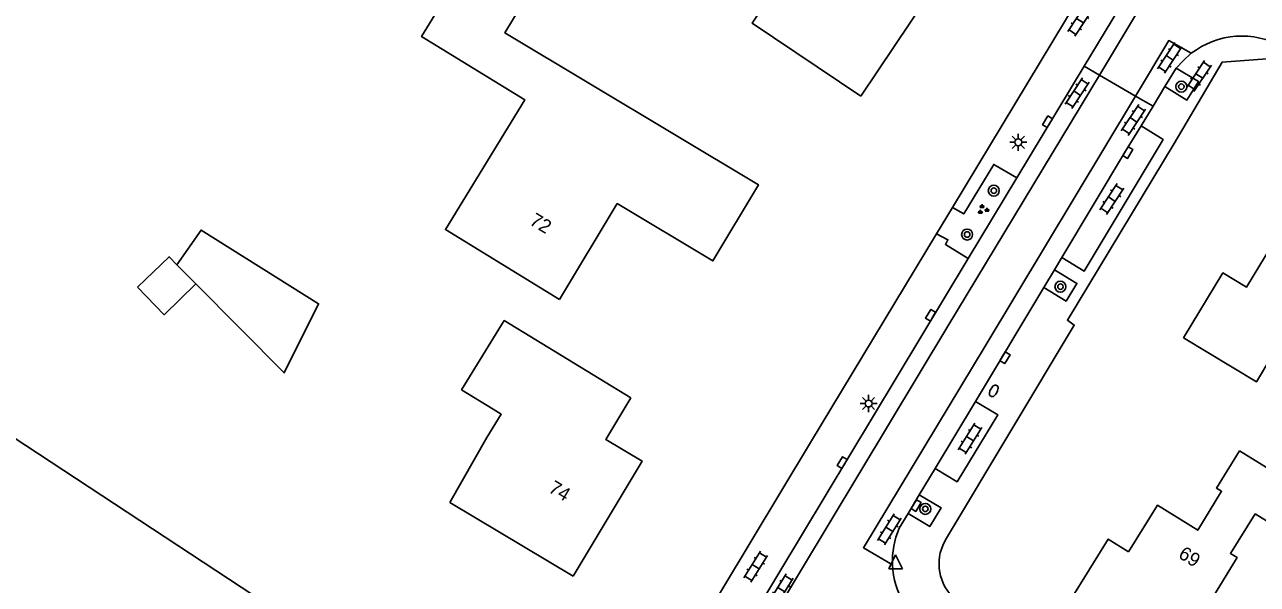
# Model space of a CAD drawing. Extents: x 136000 to 141014, y 402000 to 403500.
# Drawn here: x 137612.8 to 137702.6, y 402125.9 to 402166.6 of the extents above; entities that cross this region are included whole.
import ezdxf

# ---------------------------------------------------------------- set-up
doc = ezdxf.new("R2010")
doc.units = 0
for name, color, linetype in [('gg-anno-huisnummerreeks BGT', 7, 'Continuous'), ('gg-bbg-gedigitaliseerde bebouwing', 7, 'Continuous'), ('gg-bbg-gedigitaliseerde bijgebouw', 7, 'Continuous'), ('gg-bbg-hoofdgebouw', 7, 'Continuous'), ('gg-bbg-tussenscheiding', 7, 'Continuous'), ('gg-knt-verharding', 7, 'Continuous'), ('gg-knt-verharding nz', 7, 'Continuous'), ('gt-symb-boom', 7, 'Continuous'), ('gt-symb-brandkraan', 7, 'Continuous'), ('gt-symb-groenvak', 7, 'Continuous'), ('gt-symb-klinker verharding', 7, 'Continuous'), ('gt-symb-kolk', 7, 'Continuous'), ('gt-symb-lichtmast', 7, 'Continuous'), ('gt-symb-waterafsluiter', 7, 'Continuous')]:
    doc.layers.add(name, color=color, linetype=linetype)

# ---------------------------------------------------------------- blocks, each defined once
blk = doc.blocks.new('gt0-KL1')
at = {"layer": 'gt-symb-klinker verharding'}
for p, q in [((-1.15, 0.3), (1.15, 0.3)), ((-1, -0.3), (-1, 0.3)), ((-0.5, 0.3), (-0.5, 0.45)), ((0, -0.3), (0, 0.3)), ((0.5, 0.3), (0.5, 0.45)), ((1, -0.3), (1, 0.3)), ((-1.15, -0.3), (1.15, -0.3)), ((-0.5, -0.45), (-0.5, -0.3)), ((0.5, -0.45), (0.5, -0.3))]:
    blk.add_line(p, q, dxfattribs=at)
blk = doc.blocks.new('gt0-GRVAK')
at = {"layer": 'gt-symb-groenvak'}
for p, q in [((-0.11, 0.189), (-0.228, 0.24)), ((-0.182, 0.153), (0.088, 0.153)), ((-0.091, 0.211), (-0.156, 0.322)), ((-0.047, 0.214), (-0.047, 0.393)), ((-0.004, 0.211), (0.061, 0.322)), ((0.015, 0.189), (0.133, 0.24)), ((0.262, -0.052), (0.197, 0.059)), ((0.305, -0.049), (0.305, 0.13)), ((0.349, -0.052), (0.414, 0.059)), ((-0.245, -0.228), (-0.363, -0.177)), ((-0.318, -0.264), (-0.047, -0.264)), ((-0.226, -0.206), (-0.291, -0.095)), ((-0.183, -0.203), (-0.183, -0.024)), ((-0.139, -0.206), (-0.074, -0.095)), ((-0.12, -0.228), (-0.002, -0.177)), ((0.243, -0.074), (0.125, -0.023)), ((0.17, -0.11), (0.441, -0.11)), ((0.368, -0.074), (0.486, -0.023))]:
    blk.add_line(p, q, dxfattribs=at)
blk = doc.blocks.new('gt0-BOOM')
at = {"layer": 'gt-symb-boom'}
for radius in [0.4, 0.2]:
    blk.add_circle((0, 0), radius, dxfattribs=at)
blk = doc.blocks.new('gt0-KOLK')
at = {"layer": 'gt-symb-kolk'}
blk.add_lwpolyline([(0, 0), (0.375, 0), (0.375, 0.4), (-0.375, 0.4), (-0.375, 0), (0, 0)], dxfattribs=at)
blk = doc.blocks.new('gt0-LMAST')
at = {"layer": 'gt-symb-lichtmast'}
for p, q in [((-0.182, 0.173), (-0.447, 0.438)), ((-0.005, 0.246), (-0.005, 0.621)), ((0.172, 0.173), (0.437, 0.438)), ((-0.255, -0.004), (-0.63, -0.004)), ((-0.182, -0.181), (-0.447, -0.446)), ((-0.005, -0.254), (-0.005, -0.629)), ((0.437, -0.446), (0.172, -0.181)), ((0.245, -0.004), (0.62, -0.004))]:
    blk.add_line(p, q, dxfattribs=at)
blk.add_circle((-0.005, -0.004), 0.25, dxfattribs=at)
blk = doc.blocks.new('gt0-BR')
at = {"layer": 'gt-symb-brandkraan'}
for centre, radius, start, end in [((-0.244, 0), 0.206, 107.56694, 252.43307), ((0.599, -2.664), 3, 106.89205, 107.56694), ((0, -0.691), 0.938, 73.10799, 106.89205), ((-0.599, -2.664), 3, 72.43309, 73.10799), ((0.244, 0), 0.206, 287.56695, 72.43309), ((0.599, 2.664), 3, 252.43307, 253.10797), ((0, 0.691), 0.938, 253.10797, 286.89206), ((-0.599, 2.664), 3, 286.89206, 287.56695)]:
    blk.add_arc(centre, radius, start, end, dxfattribs=at)
blk = doc.blocks.new('gt0-WAFSL')
at = {"layer": 'gt-symb-waterafsluiter'}
for p, q in [((-0.5, -0.333), (0, 0.667)), ((0, 0.667), (0.5, -0.333)), ((0.5, -0.333), (-0.5, -0.333))]:
    blk.add_line(p, q, dxfattribs=at)

msp = doc.modelspace()

# ---------------------------------------------------------------- linework, layer by layer
at = {"layer": 'gg-bbg-gedigitaliseerde bebouwing'}
for points in [[(137649.42, 402168.83), (137645.12, 402171.38), (137641.676, 402165.751), (137649.197, 402161.149), (137643.414, 402151.698), (137651.73, 402146.61)], [(137667.78, 402169.74), (137665.768, 402166.724), (137673.68, 402161.42)], [(137617.522, 402117.588), (137583.571, 402139.887), (137590.599, 402150.587), (137633.156, 402122.635)], [(137697.2, 402143.82), (137702.504, 402140.61), (137703.498, 402142.239), (137706.099, 402140.651), (137709.643, 402146.457), (137717.104, 402141.903), (137720.75, 402147.89)], [(137656.92, 402139.44), (137647.703, 402145.069), (137644.595, 402140.036), (137646.887, 402138.621)], [(137646.887, 402138.621), (137647.479, 402138.255), (137646.43, 402136.555), (137643.726, 402131.818)], [(137702.415, 402131.006), (137708.801, 402127.065), (137710.537, 402129.877), (137701.28, 402135.59)], [(137697.31, 402121.63), (137701.098, 402127.816), (137700.62, 402128.113), (137702.415, 402131.006)]]:
    msp.add_lwpolyline(points, dxfattribs=at)
at = {"layer": 'gg-bbg-gedigitaliseerde bijgebouw'}
for points in [[(137623.849, 402149.139), (137625.608, 402151.658), (137634.178, 402146.296), (137631.659, 402141.261), (137625.234, 402147.742)], [(137620.983, 402147.499), (137623.28, 402149.726), (137623.849, 402149.139)], [(137620.983, 402147.499), (137622.921, 402145.499), (137625.234, 402147.742)]]:
    msp.add_lwpolyline(points, dxfattribs=at)
at = {"layer": 'gg-bbg-hoofdgebouw'}
for p, q in [((137673.68, 402161.42), (137679.836, 402170.588)), ((137652.72, 402126.46), (137643.726, 402131.818))]:
    msp.add_line(p, q, dxfattribs=at)
for points in [[(137651.73, 402146.61), (137655.94, 402153.59), (137662.91, 402149.42), (137666.22, 402154.96), (137647.75, 402166.02), (137649.42, 402168.83)], [(137697.2, 402143.82), (137700.07, 402148.55), (137701.78, 402147.5), (137705.94, 402154.35), (137709.15, 402152.38), (137710.29, 402154.25), (137720.75, 402147.89)], [(137656.92, 402139.44), (137655.1, 402136.42), (137657.75, 402134.84), (137652.72, 402126.46)], [(137701.28, 402135.59), (137699.6, 402132.87), (137699.97, 402132.64), (137698.24, 402129.81), (137695.3, 402131.63), (137693.192, 402128.231)], [(137694.339, 402123.439), (137693.4, 402121.924), (137688.938, 402124.691), (137691.705, 402129.153), (137693.192, 402128.231)]]:
    msp.add_lwpolyline(points, dxfattribs=at)
at = {"layer": 'gg-bbg-tussenscheiding'}
msp.add_line((137625.234, 402147.742), (137623.849, 402149.139), dxfattribs=at)
at = {"layer": 'gg-knt-verharding'}
for p, q in [((137685.063, 402155.478), (137689.958, 402163.597)), ((137689.958, 402163.597), (137691.073, 402162.952)), ((137691.073, 402162.952), (137693.71, 402161.427)), ((137695.831, 402162.11), (137696.674, 402163.445)), ((137693.71, 402161.427), (137694.989, 402160.688)), ((137681.501, 402149.587), (137685.063, 402155.478)), ((137680.358, 402153.304), (137679.209, 402151.395)), ((137659.479, 402113.005), (137681.501, 402149.587)), ((137687.792, 402148.761), (137688.329, 402149.657)), ((137687.018, 402147.471), (137687.792, 402148.761)), ((137687.018, 402147.471), (137682.042, 402139.189)), ((137679.096, 402134.297), (137682.042, 402139.189)), ((137677.947, 402132.391), (137679.096, 402134.297)), ((137677.124, 402131.024), (137677.947, 402132.391)), ((137676.474, 402129.945), (137677.124, 402131.024))]:
    msp.add_line(p, q, dxfattribs=at)
for points in [[(137680.358, 402153.304), (137691.287, 402171.449), (137695.781, 402178.829)], [(137679.926, 402129.217), (137689.238, 402144.751), (137688.74, 402145.096), (137696.51, 402157.968), (137700.008, 402163.88), (137705.559, 402164.312)], [(137696.674, 402163.445), (137698.28, 402162.493), (137697.442, 402161.133), (137695.831, 402162.11)], [(137688.329, 402149.657), (137692.976, 402157.404), (137694.106, 402159.247)], [(137685.063, 402155.478), (137683.374, 402156.449), (137681.18, 402152.838), (137680.358, 402153.304)], [(137645.86, 402095.798), (137648.39, 402099.922), (137648.739, 402099.722), (137657.609, 402114.482), (137657.124, 402114.762), (137670.023, 402136.196), (137679.209, 402151.395)], [(137679.209, 402151.395), (137680.035, 402150.959), (137679.844, 402150.62), (137681.501, 402149.587)], [(137687.018, 402147.471), (137688.642, 402146.497), (137689.427, 402147.781), (137687.792, 402148.761)], [(137677.947, 402132.391), (137679.544, 402131.429), (137678.711, 402130.068), (137677.124, 402131.024)]]:
    msp.add_lwpolyline(points, dxfattribs=at)
for centre, radius, start, end in [((137682.041, 402127.566), 6.054, 156.85725, 182.59008), ((137682.841, 402127.361), 3.456, 147.51279, 223.44452), ((137682.029, 402127.573), 6.042, 182.66616, 238.87122)]:
    msp.add_arc(centre, radius, start, end, dxfattribs=at)
at = {"layer": 'gg-knt-verharding nz'}
for p, q in [((137704.755, 402185.699), (137691.073, 402162.952)), ((137689.958, 402163.597), (137693.821, 402169.989)), ((137694.989, 402160.688), (137695.831, 402162.11)), ((137694.106, 402159.247), (137694.989, 402160.688))]:
    msp.add_line(p, q, dxfattribs=at)
for points in [[(137697.764, 402164.535), (137696.119, 402165.467), (137693.71, 402161.427)], [(137697.764, 402164.535), (137697.196, 402164.013), (137696.674, 402163.445)], [(137691.073, 402162.952), (137680.026, 402144.674), (137673.616, 402133.999), (137667.128, 402123.243), (137658.129, 402108.383), (137648.585, 402092.418), (137606.54, 402022.921), (137603.458, 402017.855)], [(137693.71, 402161.427), (137682.75, 402143.205), (137673.869, 402128.535), (137675.993, 402127.292)], [(137694.106, 402159.247), (137695.725, 402158.255), (137689.966, 402148.675), (137688.329, 402149.657)], [(137682.042, 402139.189), (137683.659, 402138.215), (137680.7, 402133.331), (137679.096, 402134.297)]]:
    msp.add_lwpolyline(points, dxfattribs=at)
msp.add_arc((137701.452, 402159.754), 6.038, 60.56396, 127.65132, dxfattribs=at)

# ---------------------------------------------------------------- block references
at = {"layer": 'gt-symb-boom'}
for p in [(137697.037, 402162.108), (137683.375, 402154.534), (137681.432, 402151.341), (137688.23, 402147.541), (137678.385, 402131.36)]:
    msp.add_blockref('gt0-BOOM', p, dxfattribs=at)
at = {"layer": 'gt-symb-brandkraan', "rotation": -118.18925999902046}
msp.add_blockref('gt0-BR', (137683.368, 402139.955), dxfattribs=at)
at = {"layer": 'gt-symb-groenvak'}
msp.add_blockref('gt0-GRVAK', (137682.568, 402153.152), dxfattribs=at)
at = {"layer": 'gt-symb-klinker verharding'}
for p, rotation in [((137689.658, 402166.914), 56.50059992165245), ((137696.191, 402164.203), 56.50059992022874), ((137698.346, 402162.883), 56.500599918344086), ((137689.449, 402161.632), 56.50059992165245), ((137693.55, 402159.686), 56.50059992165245), ((137691.974, 402153.921), 56.500599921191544), ((137681.644, 402136.472), 58.12218352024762), ((137675.757, 402129.868), 58.12218352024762), ((137666.024, 402127.157), 58.12218352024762), ((137667.901, 402125.488), 58.12218352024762)]:
    msp.add_blockref('gt0-KL1', p, dxfattribs=dict(at, rotation=rotation))
at = {"layer": 'gt-symb-kolk'}
for p, rotation in [((137687.462, 402159.445), 58.8355561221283), ((137692.976, 402157.404), -120.95406907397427), ((137678.943, 402145.357), 59.01686808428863), ((137684.019, 402142.47), -121.07032874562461), ((137672.501, 402134.629), 58.958738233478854), ((137677.537, 402131.71), -121.06616422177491)]:
    msp.add_blockref('gt0-KOLK', p, dxfattribs=dict(at, rotation=rotation))
at = {"layer": 'gt-symb-lichtmast'}
for p in [(137685.164, 402158.058), (137674.256, 402139.035)]:
    msp.add_blockref('gt0-LMAST', p, dxfattribs=at)
at = {"layer": 'gt-symb-waterafsluiter'}
msp.add_blockref('gt0-WAFSL', (137676.217, 402127.336), dxfattribs=at)

# ---------------------------------------------------------------- texts
at = {"layer": 'gg-anno-huisnummerreeks BGT'}
for s, rotation, p in [('72', 328.9, (137649.475, 402152.12)), ('74', 329, (137650.854, 402132.633)), ('69', 328.2, (137696.751, 402127.852))]:
    msp.add_text(s, height=1, rotation=rotation, dxfattribs=at).set_placement(p)

doc.saveas('drawing.dxf')
